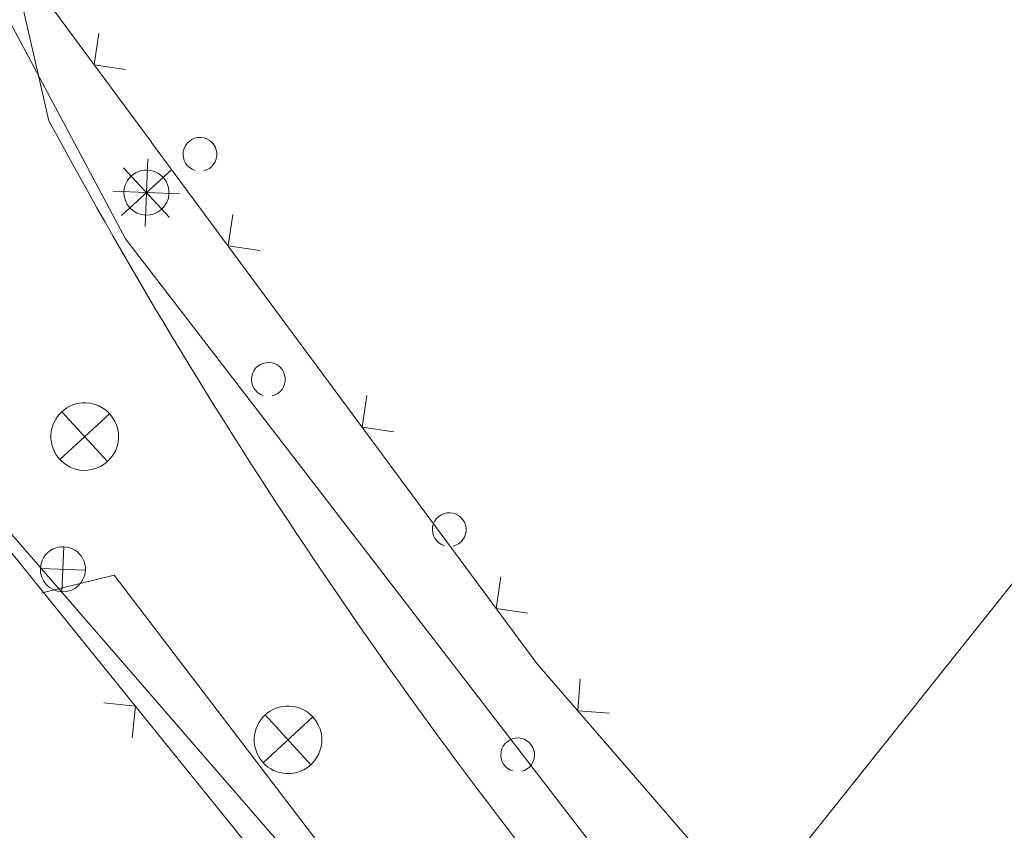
# Model space of a CAD drawing. Header units: metres. Extents: x 345144 to 348639, y 5629211 to 5635235.
# Tile 767 of 1056: x 346644 to 346666, y 5630731 to 5630749. Entities that reach past the tile are written whole.
import ezdxf

# ---------------------------------------------------------------- set-up
doc = ezdxf.new("R2010")
doc.units = ezdxf.units.M
doc.header["$MEASUREMENT"] = 0
for name, color, linetype in [('065-066 Ver_Entsorgung', 7, 'Continuous'), ('081-083 Topographie', 7, 'Continuous'), ('AX Flurstück', 7, 'Continuous'), ('Definitionslinie', 7, 'Continuous')]:
    doc.layers.add(name, color=color, linetype=linetype)

# ---------------------------------------------------------------- blocks, each defined once
blk = doc.blocks.new('alk_3504_nrw')
at = {"color": 134, "lineweight": 5, "true_color": 0x00b2b2, "flags": 128}
for points in [[(-0.729333, -0.684), (-0.707333, -0.707333), (0.707333, 0.707333)], [(-0.707333, 0.707333), (0.707333, -0.707333)]]:
    blk.add_lwpolyline(points, dxfattribs=at)
at = {"color": 134, "lineweight": 5, "true_color": 0x00b2b2}
for start, end in [(90, -90), (-90, 90)]:
    blk.add_arc((0, 0), 1, start, end, dxfattribs=at)
blk = doc.blocks.new('alk_5742_nrw')
at = {"color": 134, "lineweight": 5, "true_color": 0x00b2b2, "flags": 128}
for points in [[(0, -1), (0, 1)], [(0.707333, -0.707333), (-0.707333, 0.707333)], [(-0.707333, -0.707333), (0.707333, 0.707333)], [(1, 0), (-1, 0)]]:
    blk.add_lwpolyline(points, dxfattribs=at)
at = {"color": 134, "lineweight": 5, "true_color": 0x00b2b2}
for start, end in [(0, 180), (180, 0)]:
    blk.add_arc((0, 0), 0.666667, start, end, dxfattribs=at)
blk = doc.blocks.new('alk_3456_nrw')
at = {"color": 134, "lineweight": 5, "true_color": 0x00b2b2, "flags": 128}
for points in [[(0, 1), (0, -1)], [(-1, 0), (1, 0)]]:
    blk.add_lwpolyline(points, dxfattribs=at)
at = {"color": 134, "lineweight": 5, "true_color": 0x00b2b2}
for start, end in [(0, 180), (180, 0)]:
    blk.add_arc((0, 0), 1, start, end, dxfattribs=at)

msp = doc.modelspace()

# ---------------------------------------------------------------- linework, layer by layer
at = {"layer": '081-083 Topographie', "color": 7, "linetype": 'Continuous', "lineweight": 5, "flags": 128}
for points in [[(346668.08, 5630722.009), (346666.423, 5630723.335), (346666.423, 5630723.335), (346661.006, 5630728.475), (346661.006, 5630728.475), (346655.922, 5630734.358), (346655.922, 5630734.358), (346647.374, 5630745.914), (346647.374, 5630745.914), (346647.369, 5630745.922), (346647.369, 5630745.922), (346645.196, 5630748.859), (346645.196, 5630748.859), (346646.844, 5630750.06), (346646.844, 5630750.06), (346648.544, 5630752.409), (346648.544, 5630752.409), (346649.345, 5630755.059)], [(346639.563, 5630742.635), (346643.203, 5630738.128), (346643.203, 5630738.128), (346644.98, 5630735.928), (346644.98, 5630735.928), (346651.33, 5630728.068), (346651.33, 5630728.068), (346660.775, 5630717.997), (346660.775, 5630717.997), (346661.288, 5630717.45)]]:
    msp.add_lwpolyline(points, dxfattribs=at)
at = {"layer": 'AX Flurstück', "color": 8, "linetype": 'Continuous', "lineweight": 13, "true_color": 0x808080, "flags": 128}
for points in [[(346648.75, 5630784.502), (346667.256, 5630749.021), (346672.994, 5630744.306), (346659.454, 5630727.331), (346646.797, 5630743.775), (346642.848, 5630751.182), (346644.815, 5630753.024), (346644.301, 5630758.343), (346642.75, 5630765.958), (346646.791, 5630778.975), (346648.75, 5630784.502)], [(346645.491, 5630780.546), (346640.608, 5630766.542), (346642.276, 5630758.306), (346642.616, 5630754.067), (346642.848, 5630751.182), (346646.797, 5630743.775), (346659.454, 5630727.331), (346660.436, 5630726.058)], [(346660.436, 5630726.058), (346680.066, 5630711.661), (346685.898, 5630708.837), (346694.249, 5630700.49), (346697.277, 5630691.714), (346697.773, 5630683.488), (346697.992, 5630668.144), (346692.507, 5630668.842), (346692.728, 5630684.2), (346691.532, 5630690.402), (346688.49, 5630698.328), (346682.41, 5630704.797), (346679.337, 5630706.709), (346660.269, 5630718.766), (346639.25, 5630743.002), (346638.331, 5630746.388), (346633.919, 5630762.656), (346636.017, 5630776.827)], [(346628.992, 5630736.834), (346638.331, 5630746.388), (346639.25, 5630743.002), (346660.269, 5630718.766), (346679.337, 5630706.709), (346677.999, 5630704.25), (346674.347, 5630701.93), (346670.11, 5630701.885), (346663.689, 5630703.414), (346658.459, 5630702.752), (346647.688, 5630698.16), (346639.274, 5630691.442), (346636.212, 5630691.033), (346631.479, 5630696.423), (346628.233, 5630700.661), (346617.557, 5630709.658), (346607.933, 5630717.356), (346608.249, 5630718.536), (346610.488, 5630720.926), (346616.211, 5630725.983), (346617.997, 5630730.049), (346622.666, 5630730.881), (346623.728, 5630734.492), (346628.992, 5630736.834)], [(346681.265, 5630712.687), (346680.066, 5630711.661), (346660.436, 5630726.058), (346659.454, 5630727.331), (346672.994, 5630744.306), (346680.798, 5630737.887), (346686.225, 5630736.833), (346691.13, 5630732.726), (346697.861, 5630726.742), (346681.265, 5630712.687)]]:
    msp.add_lwpolyline(points, dxfattribs=at)
at = {"layer": 'Definitionslinie', "color": 219, "linetype": 'Continuous', "lineweight": 5, "true_color": 0x5c3d57, "flags": 128}
for points in [[(346644.449, 5630749.209), (346645.096, 5630746.397)], [(346644.938, 5630735.918), (346644.98, 5630735.928), (346644.98, 5630735.928), (346646.547, 5630736.315), (346652.113, 5630729.014), (346655.763, 5630724.654), (346660.996, 5630719.282), (346660.775, 5630717.997), (346660.775, 5630717.997), (346660.661, 5630717.331)]]:
    msp.add_lwpolyline(points, dxfattribs=at)
at = {"layer": 'Definitionslinie', "color": 7, "linetype": 'Continuous', "lineweight": 5, "flags": 128}
for points in [[(346645.196, 5630748.859), (346647.369, 5630745.922), (346647.369, 5630745.922), (346647.374, 5630745.914), (346647.374, 5630745.914), (346655.922, 5630734.358)], [(346646.204, 5630748.338), (346646.099, 5630747.638), (346646.798, 5630747.534)], [(346646.204, 5630748.338), (346646.099, 5630747.638), (346646.798, 5630747.534)], [(346649.177, 5630744.318), (346649.072, 5630743.618), (346649.772, 5630743.514)], [(346649.177, 5630744.318), (346649.073, 5630743.619), (346649.772, 5630743.514)], [(346639.563, 5630742.635), (346643.203, 5630738.128), (346643.203, 5630738.128), (346644.98, 5630735.928), (346644.98, 5630735.928), (346651.33, 5630728.068)], [(346652.15, 5630740.298), (346652.046, 5630739.599), (346652.745, 5630739.494)], [(346652.15, 5630740.298), (346652.046, 5630739.599), (346652.745, 5630739.494)], [(346655.124, 5630736.278), (346655.019, 5630735.579), (346655.718, 5630735.474)], [(346655.124, 5630736.278), (346655.019, 5630735.579), (346655.718, 5630735.474)], [(346655.922, 5630734.358), (346661.006, 5630728.475)], [(346656.881, 5630734.013), (346656.829, 5630733.308), (346657.535, 5630733.257)], [(346656.881, 5630734.013), (346656.829, 5630733.308), (346657.535, 5630733.257)], [(346646.943, 5630732.704), (346647.017, 5630733.407), (346646.314, 5630733.481)], [(346646.942, 5630732.703), (346647.017, 5630733.406), (346646.314, 5630733.481)]]:
    msp.add_lwpolyline(points, dxfattribs=at)
at = {"layer": 'Definitionslinie', "color": 219, "linetype": 'Continuous', "lineweight": 5, "true_color": 0x5c3d57}
msp.add_arc((346748.065, 5630801.963), 117.005108, -151.6470082, -140.13530514, dxfattribs=at)
at = {"layer": 'Definitionslinie', "color": 7, "linetype": 'Continuous', "lineweight": 5}
for centre, radius, start, end in [((346648.448, 5630745.652), 0.375111, -77.3717781, -107.3722485), ((346649.965, 5630740.658), 0.375111, -77.3382942, -107.3722485), ((346653.979, 5630737.324), 0.374813, -77.3717781, -107.2263564), ((346655.496, 5630732.329), 0.374813, -77.2228017, -107.2263564)]:
    msp.add_arc(centre, radius, start, end, dxfattribs=at)

# ---------------------------------------------------------------- block references
at = {"layer": '065-066 Ver_Entsorgung', "rotation": -2.326094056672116}
for name, p, xscale, yscale in [('alk_5742_nrw', (346647.261, 5630744.802), 0.75, 0.75), ('alk_3504_nrw', (346645.891, 5630739.389), 0.75, 0.75), ('alk_3456_nrw', (346645.407, 5630736.446), 0.5, 0.5), ('alk_3504_nrw', (346650.401, 5630732.662), 0.75, 0.75)]:
    msp.add_blockref(name, p, dxfattribs=dict(at, xscale=xscale, yscale=yscale))

doc.saveas('drawing.dxf')
